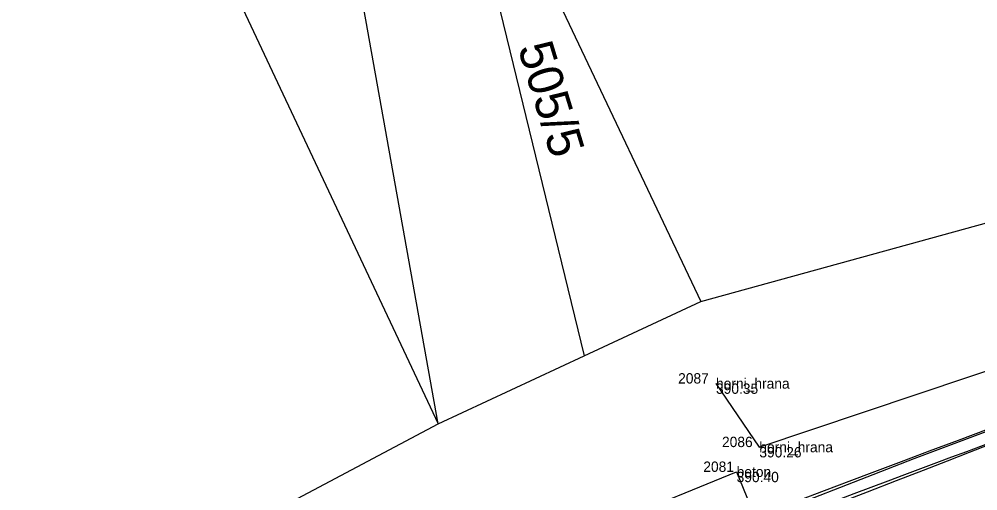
# Model space of a CAD drawing. Extents: x -757994 to -755874, y -1047691 to -1046119.
# Drawn here: x -756570.11 to -756546.89, y -1046564.57 to -1046553.14 of the extents above; entities that cross this region are included whole.
import ezdxf

# ---------------------------------------------------------------- set-up
doc = ezdxf.new("R2010")
doc.units = 0
for name, color, linetype in [('BOD_CISLO', 7, 'Continuous'), ('BOD_KOD', 7, 'Continuous'), ('BOD_VYSKA', 7, 'Continuous'), ('BOD_ZNACKA', 7, 'Continuous'), ('g_beton', 7, 'Continuous'), ('g_kovová konstrukce', 7, 'Continuous'), ('g_terénní hrana', 7, 'Continuous'), ('katastrální mapa', 7, 'Continuous'), ('Level 8', 7, 'Continuous')]:
    doc.layers.add(name, color=color, linetype=linetype)

msp = doc.modelspace()

# ---------------------------------------------------------------- linework, layer by layer
at = {"layer": 'BOD_ZNACKA'}
for p, q in [((-756553.23, -1046561.97), (-756553.23, -1046561.97)), ((-756552.18, -1046563.51), (-756552.18, -1046563.51)), ((-756552.73, -1046564.11), (-756552.73, -1046564.11))]:
    msp.add_line(p, q, dxfattribs=at)
at = {"layer": 'g_beton'}
msp.add_lwpolyline([(-756552.73, -1046564.11), (-756551.51, -1046567.1), (-756557.27, -1046569.5), (-756558.5, -1046566.47)], close=True, dxfattribs=at)
at = {"layer": 'g_kovová konstrukce'}
for points in [[(-756528.94, -1046556.63), (-756555.29, -1046566.07), (-756568.58, -1046571.95), (-756528.94, -1046556.63), (-756568.58, -1046571.95)], [(-756568.08, -1046573.37), (-756554.67, -1046567.5), (-756528.47, -1046558.08), (-756568.08, -1046573.37), (-756528.47, -1046558.08)]]:
    msp.add_open_spline(points, degree=3, dxfattribs=at)
at = {"layer": 'g_terénní hrana'}
msp.add_lwpolyline([(-756553.23, -1046561.97), (-756552.18, -1046563.51), (-756529.17, -1046555.79)], dxfattribs=at)
at = {"layer": 'katastrální mapa'}
for p, q in [((-756579.1, -1046522.22), (-756559.96, -1046562.95)), ((-756559.96, -1046562.95), (-756564.65, -1046536.7)), ((-756553.6, -1046559.98), (-756484.22, -1046540.89)), ((-756560.06, -1046546.37), (-756556.42, -1046561.3)), ((-756560.06, -1046546.37), (-756553.6, -1046559.98)), ((-756556.42, -1046561.3), (-756553.6, -1046559.98)), ((-756559.96, -1046562.95), (-756556.42, -1046561.3)), ((-756608.85, -1046588.84), (-756559.96, -1046562.95))]:
    msp.add_line(p, q, dxfattribs=at)
msp.add_lwpolyline([(-756575.25, -1046575.67), (-756571.193, -1046573.651), (-756566.613, -1046571.474), (-756561.995, -1046569.379), (-756557.341, -1046567.367), (-756552.652, -1046565.438), (-756548.43, -1046563.79), (-756544.015, -1046562.135), (-756538.889, -1046560.326), (-756533.73, -1046558.615), (-756528.539, -1046557.002), (-756524.01, -1046555.69)], dxfattribs=at)
at = {"layer": 'Level 8'}
for p, q in [((-756553.23, -1046561.97), (-756553.23, -1046561.97)), ((-756552.18, -1046563.51), (-756552.18, -1046563.51)), ((-756552.73, -1046564.11), (-756552.73, -1046564.11))]:
    msp.add_line(p, q, dxfattribs=at)

# ---------------------------------------------------------------- texts
at = {"layer": 'BOD_CISLO'}
for s, p in [('2087', (-756554.147, -1046561.97)), ('2086', (-756553.084, -1046563.51)), ('2081', (-756553.537, -1046564.11))]:
    msp.add_text(s, height=0.25, dxfattribs=at).set_placement(p)
at = {"layer": 'BOD_KOD'}
for s, p in [('horni_hrana', (-756553.23, -1046562.095)), ('horni_hrana', (-756552.18, -1046563.635)), ('beton', (-756552.73, -1046564.235))]:
    msp.add_text(s, height=0.25, dxfattribs=at).set_placement(p)
at = {"layer": 'BOD_VYSKA'}
for s, p in [('390.35', (-756553.23, -1046562.22)), ('390.26', (-756552.18, -1046563.76)), ('390.40', (-756552.73, -1046564.36))]:
    msp.add_text(s, height=0.25, dxfattribs=at).set_placement(p)
at = {"layer": 'katastrální mapa'}
msp.add_text('505/5', height=0.85, rotation=286.9373, dxfattribs=at).set_placement((-756558.035, -1046553.834))

doc.saveas('drawing.dxf')
